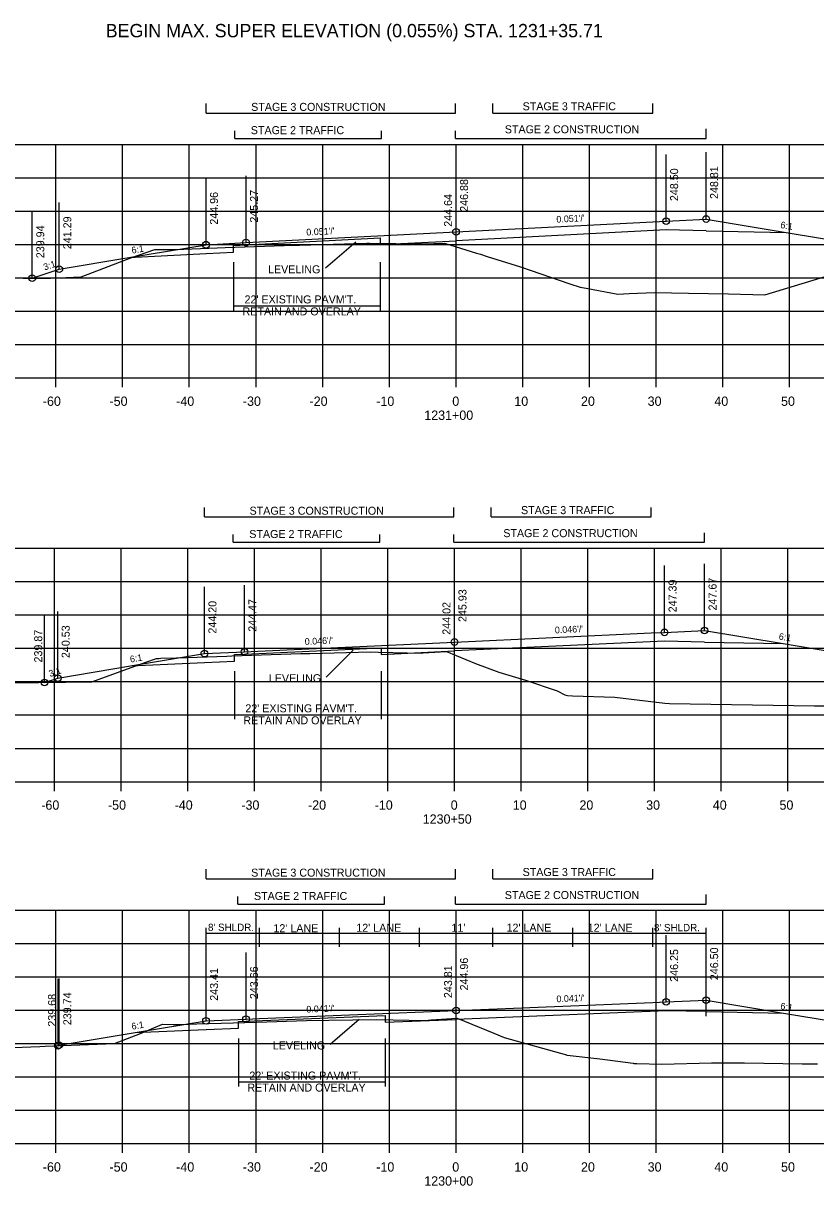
# Model space of a CAD drawing. Extents: x 1342547 to 1344156, y -1532351 to -1517216.
# Drawn here: x 1342638 to 1342756.8, y -1530204.1 to -1530029.8 of the extents above; entities that cross this region are included whole.
import ezdxf

# ---------------------------------------------------------------- set-up
doc = ezdxf.new("R2010")
doc.units = 0
for name, color, linetype in [('R_Alt Surface', 7, 'Continuous'), ('R_Axis', 7, 'Continuous'), ('R_Axis Annot', 7, 'Continuous'), ('R_Draft', 7, 'Continuous'), ('R_Exist Surface', 7, 'Continuous'), ('R_Fin Surface', 7, 'Continuous'), ('R_Grid', 7, 'Continuous'), ('R_No Plot', 7, 'Continuous'), ('R_Xsect Elev', 7, 'Continuous'), ('R_Xsect Slope', 7, 'Continuous')]:
    doc.layers.add(name, color=color, linetype=linetype)

msp = doc.modelspace()

# ---------------------------------------------------------------- linework, layer by layer
at = {"layer": 'R_Alt Surface'}
for points in [[(1342740.37, -1530060.93), (1342734.37, -1530060.81), (1342702.87, -1530062.43)], [(1342740.37, -1530060.93), (1342752.38, -1530061.17)], [(1342669.51, -1530064.14), (1342669.51, -1530063.14), (1342671.37, -1530063.05), (1342691.51, -1530062.01)], [(1342691.51, -1530062.01), (1342691.51, -1530063.01), (1342702.87, -1530062.43)], [(1342653.8, -1530064.95), (1342665.37, -1530064.35)], [(1342665.37, -1530064.35), (1342669.51, -1530064.14)], [(1342740.13, -1530122.58), (1342734.13, -1530122.46), (1342702.63, -1530123.92)], [(1342740.13, -1530122.58), (1342751.93, -1530122.82)], [(1342669.63, -1530125.45), (1342669.63, -1530124.45), (1342671.13, -1530124.38), (1342691.63, -1530123.43)], [(1342691.63, -1530123.43), (1342691.63, -1530124.43), (1342702.63, -1530123.92)], [(1342654.05, -1530126.17), (1342665.13, -1530125.65)], [(1342665.13, -1530125.65), (1342669.63, -1530125.45)], [(1342740.37, -1530177.97), (1342734.37, -1530177.85), (1342702.87, -1530179.15)], [(1342740.37, -1530177.97), (1342751.96, -1530178.2)], [(1342670.23, -1530180.49), (1342670.23, -1530179.49), (1342671.37, -1530179.44), (1342692.23, -1530178.59)], [(1342692.23, -1530178.59), (1342692.23, -1530179.59), (1342702.87, -1530179.15)], [(1342654.74, -1530181.13), (1342665.37, -1530180.69)], [(1342665.37, -1530180.69), (1342670.23, -1530180.49)]]:
    msp.add_lwpolyline(points, dxfattribs=at)
at = {"layer": 'R_Axis'}
for p, q in [((1342562.87, -1530082.98), (1342842.87, -1530082.98)), ((1342642.87, -1530084.38), (1342642.87, -1530082.98)), ((1342652.87, -1530084.38), (1342652.87, -1530082.98)), ((1342662.87, -1530084.38), (1342662.87, -1530082.98)), ((1342672.87, -1530084.38), (1342672.87, -1530082.98)), ((1342682.87, -1530084.38), (1342682.87, -1530082.98)), ((1342692.87, -1530084.38), (1342692.87, -1530082.98)), ((1342702.87, -1530084.38), (1342702.87, -1530082.98)), ((1342712.87, -1530084.38), (1342712.87, -1530082.98)), ((1342722.87, -1530084.38), (1342722.87, -1530082.98)), ((1342732.87, -1530084.38), (1342732.87, -1530082.98)), ((1342742.87, -1530084.38), (1342742.87, -1530082.98)), ((1342752.87, -1530084.38), (1342752.87, -1530082.98)), ((1342562.63, -1530143.52), (1342842.63, -1530143.52)), ((1342642.63, -1530144.92), (1342642.63, -1530143.52)), ((1342652.63, -1530144.92), (1342652.63, -1530143.52)), ((1342662.63, -1530144.92), (1342662.63, -1530143.52)), ((1342672.63, -1530144.92), (1342672.63, -1530143.52)), ((1342682.63, -1530144.92), (1342682.63, -1530143.52)), ((1342692.63, -1530144.92), (1342692.63, -1530143.52)), ((1342702.63, -1530144.92), (1342702.63, -1530143.52)), ((1342712.63, -1530144.92), (1342712.63, -1530143.52)), ((1342722.63, -1530144.92), (1342722.63, -1530143.52)), ((1342732.63, -1530144.92), (1342732.63, -1530143.52)), ((1342742.63, -1530144.92), (1342742.63, -1530143.52)), ((1342752.63, -1530144.92), (1342752.63, -1530143.52)), ((1342562.87, -1530197.77), (1342842.87, -1530197.77)), ((1342642.87, -1530199.17), (1342642.87, -1530197.77)), ((1342652.87, -1530199.17), (1342652.87, -1530197.77)), ((1342662.87, -1530199.17), (1342662.87, -1530197.77)), ((1342672.87, -1530199.17), (1342672.87, -1530197.77)), ((1342682.87, -1530199.17), (1342682.87, -1530197.77)), ((1342692.87, -1530199.17), (1342692.87, -1530197.77)), ((1342702.87, -1530199.17), (1342702.87, -1530197.77)), ((1342712.87, -1530199.17), (1342712.87, -1530197.77)), ((1342722.87, -1530199.17), (1342722.87, -1530197.77)), ((1342732.87, -1530199.17), (1342732.87, -1530197.77)), ((1342742.87, -1530199.17), (1342742.87, -1530197.77)), ((1342752.87, -1530199.17), (1342752.87, -1530197.77))]:
    msp.add_line(p, q, dxfattribs=at)
at = {"layer": 'R_Draft'}
for p, q in [((1342665.37, -1530043.29), (1342665.37, -1530041.85)), ((1342702.78, -1530043.29), (1342702.78, -1530041.85)), ((1342708.37, -1530043.29), (1342708.37, -1530041.85)), ((1342732.37, -1530043.29), (1342732.37, -1530041.85)), ((1342665.37, -1530043.29), (1342702.78, -1530043.29)), ((1342708.37, -1530043.29), (1342732.37, -1530043.29)), ((1342669.69, -1530047.08), (1342669.69, -1530045.94)), ((1342691.69, -1530047.08), (1342691.69, -1530045.94)), ((1342702.78, -1530047.08), (1342702.78, -1530045.94)), ((1342740.38, -1530047.08), (1342740.38, -1530045.65)), ((1342669.69, -1530047.08), (1342691.69, -1530047.08)), ((1342702.78, -1530047.08), (1342740.38, -1530047.08)), ((1342669.51, -1530065.66), (1342669.51, -1530072.86)), ((1342691.51, -1530065.66), (1342691.51, -1530072.86)), ((1342669.51, -1530072.18), (1342691.51, -1530072.18)), ((1342665.13, -1530103.82), (1342665.13, -1530102.39)), ((1342702.55, -1530103.82), (1342702.55, -1530102.39)), ((1342708.13, -1530103.82), (1342708.13, -1530102.39)), ((1342732.13, -1530103.82), (1342732.13, -1530102.39)), ((1342665.13, -1530103.82), (1342702.55, -1530103.82)), ((1342708.13, -1530103.82), (1342732.13, -1530103.82)), ((1342669.45, -1530107.62), (1342669.45, -1530106.47)), ((1342691.46, -1530107.62), (1342691.46, -1530106.47)), ((1342702.55, -1530107.62), (1342702.55, -1530106.47)), ((1342740.14, -1530107.62), (1342740.14, -1530106.19)), ((1342669.45, -1530107.62), (1342691.46, -1530107.62)), ((1342702.55, -1530107.62), (1342740.14, -1530107.62)), ((1342669.63, -1530126.96), (1342669.63, -1530134.16)), ((1342691.63, -1530126.96), (1342691.63, -1530134.16)), ((1342669.63, -1530133.49), (1342691.63, -1530133.49)), ((1342665.37, -1530158.08), (1342665.37, -1530156.64)), ((1342702.78, -1530158.08), (1342702.78, -1530156.64)), ((1342708.37, -1530158.08), (1342708.37, -1530156.64)), ((1342732.37, -1530158.08), (1342732.37, -1530156.64)), ((1342665.37, -1530158.08), (1342702.78, -1530158.08)), ((1342708.37, -1530158.08), (1342732.37, -1530158.08)), ((1342670.16, -1530161.87), (1342670.16, -1530160.73)), ((1342692.16, -1530161.87), (1342692.16, -1530160.73)), ((1342702.78, -1530161.87), (1342702.78, -1530160.73)), ((1342740.38, -1530161.87), (1342740.38, -1530160.44)), ((1342670.16, -1530161.87), (1342692.16, -1530161.87)), ((1342702.78, -1530161.87), (1342740.38, -1530161.87)), ((1342670.23, -1530182.01), (1342670.23, -1530189.21)), ((1342692.23, -1530182.01), (1342692.23, -1530189.21)), ((1342670.23, -1530188.53), (1342692.23, -1530188.53))]:
    msp.add_line(p, q, dxfattribs=at)
at = {"layer": 'R_Exist Surface'}
for points in [[(1342637.95, -1530068.03), (1342642.05, -1530068.04), (1342646.65, -1530067.85), (1342654.12, -1530065.01), (1342657.7, -1530063.74), (1342659.65, -1530063.72), (1342660.82, -1530063.73), (1342667.06, -1530063.5), (1342668.25, -1530063.46), (1342678.52, -1530063.1), (1342679.4, -1530063.07), (1342689.47, -1530062.78), (1342689.89, -1530062.77), (1342697.79, -1530062.9), (1342697.89, -1530062.9), (1342697.96, -1530062.9), (1342701.11, -1530062.78), (1342705.92, -1530064.31), (1342706.54, -1530064.45), (1342707.54, -1530064.77), (1342712.52, -1530066.36), (1342719.92, -1530068.91), (1342721.5, -1530069.41), (1342722.36, -1530069.56), (1342727.14, -1530070.45), (1342728.83, -1530070.32), (1342732.61, -1530070.18), (1342737.73, -1530070.27), (1342743.7, -1530070.37), (1342749.18, -1530070.51), (1342760.87, -1530067)], [(1342636.36, -1530128.72), (1342648.25, -1530128.55), (1342656.37, -1530125.59), (1342657.93, -1530125.04), (1342658.18, -1530125.03), (1342658.31, -1530125.03), (1342658.58, -1530125.02), (1342660.93, -1530124.96), (1342661.11, -1530124.95), (1342668.5, -1530124.69), (1342669.24, -1530124.67), (1342679.59, -1530124.31), (1342680.93, -1530124.28), (1342690.11, -1530124.07), (1342691.22, -1530124.09), (1342697.67, -1530124.23), (1342697.96, -1530124.21), (1342701.44, -1530123.99), (1342705.76, -1530125.82), (1342709.27, -1530127.1), (1342713.26, -1530128.29), (1342718.04, -1530129.89), (1342719.19, -1530130.5), (1342719.6, -1530130.6), (1342720.35, -1530130.63), (1342726.68, -1530130.87), (1342734.16, -1530131.73), (1342734.88, -1530131.81), (1342756.64, -1530132.16), (1342758.7, -1530132.16)], [(1342636.43, -1530183.35), (1342640.47, -1530183.19), (1342641.27, -1530183.16), (1342651.64, -1530182.78), (1342655.56, -1530181.26), (1342658.84, -1530179.89), (1342660.45, -1530179.9), (1342661.52, -1530179.93), (1342664, -1530179.84), (1342669.43, -1530179.66), (1342672.97, -1530179.55), (1342680.44, -1530179.32), (1342683.81, -1530179.27), (1342690.97, -1530179.19), (1342693.43, -1530179.23), (1342698.24, -1530179.3), (1342699.07, -1530179.24), (1342703.05, -1530178.95), (1342708.53, -1530181.22), (1342710.06, -1530181.85), (1342719.43, -1530184.48), (1342719.49, -1530184.5), (1342719.54, -1530184.51), (1342724.42, -1530185.07), (1342729.41, -1530185.72), (1342729.54, -1530185.74), (1342729.99, -1530185.75), (1342733.71, -1530185.86), (1342741.19, -1530185.67), (1342746.13, -1530185.68), (1342754.76, -1530185.83), (1342755.48, -1530185.82), (1342757.09, -1530185.79)]]:
    msp.add_lwpolyline(points, dxfattribs=at)
at = {"layer": 'R_Fin Surface'}
for points in [[(1342639.32, -1530068.04), (1342643.37, -1530066.69), (1342653.8, -1530064.95), (1342665.37, -1530063.02), (1342671.37, -1530062.71), (1342673.37, -1530062.61), (1342702.87, -1530061.09), (1342732.37, -1530059.58), (1342734.37, -1530059.48), (1342740.37, -1530059.17), (1342752.38, -1530061.17), (1342762.37, -1530062.83), (1342770.86, -1530065.67)], [(1342641.14, -1530128.65), (1342643.13, -1530127.99), (1342654.05, -1530126.17), (1342665.13, -1530124.32), (1342671.13, -1530124.04), (1342673.13, -1530123.95), (1342702.63, -1530122.58), (1342732.13, -1530121.22), (1342734.13, -1530121.13), (1342740.13, -1530120.85), (1342751.93, -1530122.82), (1342762.13, -1530124.52), (1342768.06, -1530126.5), (1342777, -1530129.47), (1342785.11, -1530132.18), (1342786.66, -1530131.66)], [(1342643.18, -1530183.09), (1342643.37, -1530183.02), (1342654.74, -1530181.13), (1342665.37, -1530179.36), (1342671.37, -1530179.11), (1342673.37, -1530179.03), (1342702.87, -1530177.81), (1342732.37, -1530176.6), (1342734.37, -1530176.52), (1342740.37, -1530176.27), (1342751.96, -1530178.2), (1342762.37, -1530179.94), (1342781.87, -1530186.44), (1342785.01, -1530185.4)]]:
    msp.add_lwpolyline(points, dxfattribs=at)
at = {"layer": 'R_Grid'}
for p, q in [((1342562.87, -1530047.98), (1342842.87, -1530047.98)), ((1342642.87, -1530082.98), (1342642.87, -1530047.98)), ((1342652.87, -1530082.98), (1342652.87, -1530047.98)), ((1342662.87, -1530082.98), (1342662.87, -1530047.98)), ((1342672.87, -1530082.98), (1342672.87, -1530047.98)), ((1342682.87, -1530082.98), (1342682.87, -1530047.98)), ((1342692.87, -1530082.98), (1342692.87, -1530047.98)), ((1342702.87, -1530082.98), (1342702.87, -1530047.98)), ((1342712.87, -1530082.98), (1342712.87, -1530047.98)), ((1342722.87, -1530082.98), (1342722.87, -1530047.98)), ((1342732.87, -1530082.98), (1342732.87, -1530047.98)), ((1342742.87, -1530082.98), (1342742.87, -1530047.98)), ((1342752.87, -1530082.98), (1342752.87, -1530047.98)), ((1342562.87, -1530052.98), (1342842.87, -1530052.98)), ((1342562.87, -1530057.98), (1342842.87, -1530057.98)), ((1342562.87, -1530062.98), (1342842.87, -1530062.98)), ((1342562.87, -1530067.98), (1342842.87, -1530067.98)), ((1342562.87, -1530072.98), (1342842.87, -1530072.98)), ((1342562.87, -1530077.98), (1342842.87, -1530077.98)), ((1342562.87, -1530082.98), (1342842.87, -1530082.98)), ((1342562.63, -1530108.52), (1342842.63, -1530108.52)), ((1342642.63, -1530143.52), (1342642.63, -1530108.52)), ((1342652.63, -1530143.52), (1342652.63, -1530108.52)), ((1342662.63, -1530143.52), (1342662.63, -1530108.52)), ((1342672.63, -1530143.52), (1342672.63, -1530108.52)), ((1342682.63, -1530143.52), (1342682.63, -1530108.52)), ((1342692.63, -1530143.52), (1342692.63, -1530108.52)), ((1342702.63, -1530143.52), (1342702.63, -1530108.52)), ((1342712.63, -1530143.52), (1342712.63, -1530108.52)), ((1342722.63, -1530143.52), (1342722.63, -1530108.52)), ((1342732.63, -1530143.52), (1342732.63, -1530108.52)), ((1342742.63, -1530143.52), (1342742.63, -1530108.52)), ((1342752.63, -1530143.52), (1342752.63, -1530108.52)), ((1342562.63, -1530113.52), (1342842.63, -1530113.52)), ((1342562.63, -1530118.52), (1342842.63, -1530118.52)), ((1342562.63, -1530123.52), (1342842.63, -1530123.52)), ((1342562.63, -1530128.52), (1342842.63, -1530128.52)), ((1342562.63, -1530133.52), (1342842.63, -1530133.52)), ((1342562.63, -1530138.52), (1342842.63, -1530138.52)), ((1342562.63, -1530143.52), (1342842.63, -1530143.52)), ((1342562.87, -1530162.77), (1342842.87, -1530162.77)), ((1342642.87, -1530197.77), (1342642.87, -1530162.77)), ((1342652.87, -1530197.77), (1342652.87, -1530162.77)), ((1342662.87, -1530197.77), (1342662.87, -1530162.77)), ((1342672.87, -1530197.77), (1342672.87, -1530162.77)), ((1342682.87, -1530197.77), (1342682.87, -1530162.77)), ((1342692.87, -1530197.77), (1342692.87, -1530162.77)), ((1342702.87, -1530197.77), (1342702.87, -1530162.77)), ((1342712.87, -1530197.77), (1342712.87, -1530162.77)), ((1342722.87, -1530197.77), (1342722.87, -1530162.77)), ((1342732.87, -1530197.77), (1342732.87, -1530162.77)), ((1342742.87, -1530197.77), (1342742.87, -1530162.77)), ((1342752.87, -1530197.77), (1342752.87, -1530162.77)), ((1342562.87, -1530167.77), (1342842.87, -1530167.77)), ((1342562.87, -1530172.77), (1342842.87, -1530172.77)), ((1342562.87, -1530177.77), (1342842.87, -1530177.77)), ((1342562.87, -1530182.77), (1342842.87, -1530182.77)), ((1342562.87, -1530187.77), (1342842.87, -1530187.77)), ((1342562.87, -1530192.77), (1342842.87, -1530192.77)), ((1342562.87, -1530197.77), (1342842.87, -1530197.77))]:
    msp.add_line(p, q, dxfattribs=at)
at = {"layer": 'R_No Plot'}
for centre in [(1342734.37, -1530059.48), (1342740.37, -1530059.17), (1342702.87, -1530061.09), (1342665.37, -1530063.02), (1342671.37, -1530062.71), (1342643.37, -1530066.69), (1342639.32, -1530068.04), (1342734.13, -1530121.13), (1342740.13, -1530120.85), (1342702.63, -1530122.58), (1342665.13, -1530124.32), (1342671.13, -1530124.04), (1342643.13, -1530127.99), (1342641.14, -1530128.65), (1342734.37, -1530176.52), (1342740.37, -1530176.27), (1342702.87, -1530177.81), (1342665.37, -1530179.36), (1342671.37, -1530179.11), (1342643.18, -1530183.09), (1342643.18, -1530183.09), (1342643.37, -1530183.02)]:
    msp.add_circle(centre, 0.5, dxfattribs=at)
at = {"layer": 'R_Xsect Elev'}
for p, q in [((1342734.37, -1530059.48), (1342734.37, -1530049.48)), ((1342740.37, -1530059.17), (1342740.37, -1530049.17)), ((1342702.87, -1530061.09), (1342702.87, -1530051.09)), ((1342671.37, -1530062.71), (1342671.37, -1530052.71)), ((1342665.37, -1530063.02), (1342665.37, -1530053.02)), ((1342702.87, -1530063.33), (1342702.87, -1530053.33)), ((1342639.32, -1530068.04), (1342639.32, -1530058.04)), ((1342643.37, -1530066.69), (1342643.37, -1530056.69)), ((1342687.85, -1530062.64), (1342683.27, -1530066.55)), ((1342734.13, -1530121.13), (1342734.13, -1530111.13)), ((1342740.13, -1530120.85), (1342740.13, -1530110.85)), ((1342702.63, -1530122.58), (1342702.63, -1530112.58)), ((1342665.13, -1530124.32), (1342665.13, -1530114.32)), ((1342671.13, -1530124.04), (1342671.13, -1530114.04)), ((1342702.63, -1530124.49), (1342702.63, -1530114.49)), ((1342641.14, -1530128.65), (1342641.14, -1530118.65)), ((1342643.13, -1530127.99), (1342643.13, -1530117.99)), ((1342687.42, -1530123.82), (1342683.39, -1530127.85)), ((1342665.37, -1530178.68), (1342665.37, -1530165.43)), ((1342740.37, -1530166.29), (1342665.37, -1530166.29)), ((1342673.37, -1530168.29), (1342673.37, -1530165.43)), ((1342685.37, -1530168.29), (1342685.37, -1530165.43)), ((1342697.37, -1530168.29), (1342697.37, -1530165.43)), ((1342708.37, -1530168.29), (1342708.37, -1530165.43)), ((1342720.37, -1530168.29), (1342720.37, -1530165.43)), ((1342732.37, -1530168.29), (1342732.37, -1530165.43)), ((1342740.37, -1530178.68), (1342740.37, -1530165.43)), ((1342740.37, -1530176.27), (1342740.37, -1530166.27)), ((1342740.37, -1530176.27), (1342740.37, -1530166.27)), ((1342702.87, -1530177.81), (1342702.87, -1530167.81)), ((1342734.37, -1530176.52), (1342734.37, -1530166.52)), ((1342665.37, -1530179.36), (1342665.37, -1530169.36)), ((1342665.37, -1530179.36), (1342665.37, -1530169.36)), ((1342671.37, -1530179.11), (1342671.37, -1530169.11)), ((1342702.87, -1530178.96), (1342702.87, -1530168.96)), ((1342643.18, -1530183.09), (1342643.18, -1530173.09)), ((1342643.37, -1530183.02), (1342643.37, -1530173.02)), ((1342688.34, -1530179.15), (1342683.99, -1530182.9))]:
    msp.add_line(p, q, dxfattribs=at)

# ---------------------------------------------------------------- texts
at = {"layer": 'R_Axis Annot'}
for s, p in [('-60', (1342640.9, -1530087.18)), ('-50', (1342650.9, -1530087.18)), ('-40', (1342660.9, -1530087.18)), ('-30', (1342670.9, -1530087.18)), ('-20', (1342680.9, -1530087.18)), ('-10', (1342690.9, -1530087.18)), ('0', (1342702.3, -1530087.18)), ('10', (1342711.6, -1530087.18)), ('20', (1342721.6, -1530087.18)), ('30', (1342731.6, -1530087.18)), ('40', (1342741.6, -1530087.18)), ('50', (1342751.6, -1530087.18)), ('1231+00', (1342698.1, -1530089.28)), ('-60', (1342640.67, -1530147.72)), ('-50', (1342650.67, -1530147.72)), ('-40', (1342660.67, -1530147.72)), ('-30', (1342670.67, -1530147.72)), ('-20', (1342680.67, -1530147.72)), ('-10', (1342690.67, -1530147.72)), ('0', (1342702.07, -1530147.72)), ('10', (1342711.37, -1530147.72)), ('20', (1342721.37, -1530147.72)), ('30', (1342731.37, -1530147.72)), ('40', (1342741.37, -1530147.72)), ('50', (1342751.37, -1530147.72)), ('1230+50', (1342697.87, -1530149.82)), ('-60', (1342640.9, -1530201.97)), ('-50', (1342650.9, -1530201.97)), ('-40', (1342660.9, -1530201.97)), ('-30', (1342670.9, -1530201.97)), ('-20', (1342680.9, -1530201.97)), ('-10', (1342690.9, -1530201.97)), ('0', (1342702.3, -1530201.97)), ('10', (1342711.6, -1530201.97)), ('20', (1342721.6, -1530201.97)), ('30', (1342731.6, -1530201.97)), ('40', (1342741.6, -1530201.97)), ('50', (1342751.6, -1530201.97)), ('1230+00', (1342698.1, -1530204.07))]:
    msp.add_text(s, height=1.4, dxfattribs=at).set_placement(p)
at = {"layer": 'R_Draft'}
for s, height, p in [('BEGIN MAX. SUPER ELEVATION (0.055%) STA. 1231+35.71', 2, (1342650.33, -1530031.93)), ('STAGE 3 CONSTRUCTION', 1.2, (1342672.14, -1530042.96)), ('STAGE 3 TRAFFIC', 1.2, (1342712.85, -1530042.87)), ('STAGE 2 TRAFFIC', 1.2, (1342672.09, -1530046.45)), ('STAGE 2 CONSTRUCTION', 1.2, (1342710.18, -1530046.32)), ("22' EXISTING PAVM'T.", 1.2, (1342671.15, -1530071.82)), ('RETAIN AND OVERLAY', 1.2, (1342670.85, -1530073.62)), ('STAGE 3 CONSTRUCTION', 1.2, (1342671.9, -1530103.5)), ('STAGE 3 TRAFFIC', 1.2, (1342712.61, -1530103.41)), ('STAGE 2 TRAFFIC', 1.2, (1342671.86, -1530106.99)), ('STAGE 2 CONSTRUCTION', 1.2, (1342709.95, -1530106.86)), ("22' EXISTING PAVM'T.", 1.2, (1342671.27, -1530133.12)), ('RETAIN AND OVERLAY', 1.2, (1342670.97, -1530134.92)), ('STAGE 3 CONSTRUCTION', 1.2, (1342672.14, -1530157.75)), ('STAGE 3 TRAFFIC', 1.2, (1342712.85, -1530157.66)), ('STAGE 2 TRAFFIC', 1.2, (1342672.56, -1530161.25)), ('STAGE 2 CONSTRUCTION', 1.2, (1342710.18, -1530161.11)), ("22' EXISTING PAVM'T.", 1.2, (1342671.87, -1530188.17)), ('RETAIN AND OVERLAY', 1.2, (1342671.57, -1530189.97))]:
    msp.add_text(s, height=height, dxfattribs=at).set_placement(p)
at = {"layer": 'R_Xsect Elev'}
for s, p in [('248.50', (1342736.17, -1530056.48)), ('248.81', (1342742.17, -1530056.17)), ('246.88', (1342704.67, -1530058.09)), ('244.96', (1342667.17, -1530060.02)), ('245.27', (1342673.17, -1530059.71)), ('244.64', (1342702.27, -1530060.33)), ('241.29', (1342645.17, -1530063.69)), ('239.94', (1342641.12, -1530065.04)), ('247.39', (1342735.93, -1530118.13)), ('247.67', (1342741.93, -1530117.85)), ('245.93', (1342704.43, -1530119.58)), ('244.20', (1342666.93, -1530121.32)), ('244.47', (1342672.93, -1530121.04)), ('244.02', (1342702.03, -1530121.49)), ('239.87', (1342640.81, -1530125.65)), ('240.53', (1342644.93, -1530124.99)), ('246.25', (1342736.17, -1530173.52)), ('246.50', (1342742.17, -1530173.27)), ('243.66', (1342673.17, -1530176.11)), ('243.81', (1342702.27, -1530175.96)), ('244.96', (1342704.67, -1530174.81)), ('243.41', (1342667.17, -1530176.36)), ('239.68', (1342642.88, -1530180.24)), ('239.74', (1342645.17, -1530180.02))]:
    msp.add_text(s, height=1.2, rotation=90, dxfattribs=at).set_placement(p)
for s, height, p in [('LEVELING', 1.2, (1342674.67, -1530067.31)), ('LEVELING', 1.2, (1342674.79, -1530128.61)), ("8' SHLDR.", 1.1, (1342665.67, -1530165.9)), ("12' LANE", 1.2, (1342675.48, -1530166.08)), ("12' LANE", 1.2, (1342687.91, -1530166.02)), ("11'", 1.2, (1342702.18, -1530166.02)), ("12' LANE", 1.2, (1342710.44, -1530166)), ("12' LANE", 1.2, (1342722.61, -1530166.01)), ("8' SHLDR.", 1.1, (1342732.54, -1530165.94)), ('LEVELING', 1.2, (1342675.39, -1530183.66))]:
    msp.add_text(s, height=height, dxfattribs=at).set_placement(p)
at = {"layer": 'R_Xsect Slope'}
for s, rotation, p in [("0.051'/'", 2.9403, (1342717.94, -1530059.72)), ('6:1', 350.5377, (1342751.45, -1530060.51)), ("0.051'/'", 2.9403, (1342680.44, -1530061.65)), ('6:1', 9.4623, (1342654.28, -1530064.36)), ('3:1', 18.4349, (1342641.18, -1530066.89)), ("0.046'/'", 2.6492, (1342717.7, -1530121.29)), ("0.046'/'", 2.6492, (1342680.2, -1530123.02)), ('6:1', 350.5377, (1342751.21, -1530122.19)), ('6:1', 9.4623, (1342654.05, -1530125.66)), ('3:1', 18.4349, (1342641.98, -1530127.84)), ("0.041'/'", 2.358, (1342717.94, -1530176.59)), ('6:1', 350.5377, (1342751.45, -1530177.61)), ("0.041'/'", 2.358, (1342680.44, -1530178.14)), ('6:1', 9.4623, (1342654.28, -1530180.7))]:
    msp.add_text(s, height=1, rotation=rotation, dxfattribs=at).set_placement(p)

doc.saveas('drawing.dxf')
